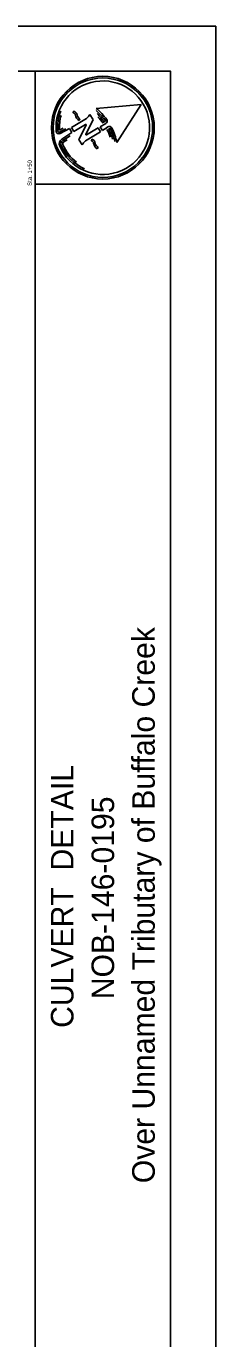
# Model space of a CAD drawing. Extents: x -1609 to 1184, y -412 to 394.
# Drawn here: x 289 to 299.4, y 211.2 to 284 of the extents above; entities that cross this region are included whole.
import ezdxf

# ---------------------------------------------------------------- set-up
doc = ezdxf.new("R2010")
doc.units = 0
for name, color, linetype in [('GE_P_Alignment_100_Stations', 7, 'Continuous'), ('Level 1', 7, 'Continuous'), ('SH_Border', 7, 'Continuous'), ('SH_Cut_Line', 7, 'Continuous'), ('SH_Data', 7, 'Continuous')]:
    doc.layers.add(name, color=color, linetype=linetype)

msp = doc.modelspace()

# ---------------------------------------------------------------- linework, layer by layer
at = {"layer": 'Level 1'}
for p, q in [((292.83, 279.397), (295.322, 279.612)), ((295.322, 279.612), (293.972, 277.507)), ((291.461, 278.34), (292.29, 278.841)), ((291.58, 279.25), (291.56, 279.158)), ((291.884, 278.73), (291.93, 278.81)), ((292.483, 279.066), (292.645, 278.797)), ((291.008, 278.3), (290.796, 278.185)), ((291.149, 278.271), (290.798, 278.081)), ((291.354, 278.275), (290.84, 277.997)), ((291.486, 278.056), (291.354, 278.275)), ((291.593, 278.121), (291.461, 278.34)), ((292.234, 278.508), (291.593, 278.121)), ((291.88, 277.705), (292.278, 278.466)), ((293.065, 278.102), (292.236, 277.601)), ((292.647, 278.736), (292.249, 277.975)), ((292.293, 277.934), (292.933, 278.321)), ((292.933, 278.321), (293.065, 278.102)), ((293.043, 278.381), (293.358, 278.555)), ((293.17, 278.171), (293.043, 278.381)), ((293.197, 278.329), (293.197, 278.329)), ((293.197, 278.329), (293.197, 278.329)), ((293.197, 278.329), (293.197, 278.329)), ((293.197, 278.329), (293.197, 278.329)), ((290.92, 277.692), (291.486, 278.056)), ((291.381, 277.877), (290.981, 277.619)), ((291.216, 277.659), (291.032, 277.541)), ((292.044, 277.375), (291.881, 277.644)), ((292.585, 277.684), (292.566, 277.592)), ((292.889, 277.163), (292.935, 277.244))]:
    msp.add_line(p, q, dxfattribs=at)
for radius in [2.848, 2.755]:
    msp.add_circle((293.197, 278.329), radius, dxfattribs=at)
for centre, radius, start, end in [((293.197, 278.329), 2.593, 203.0685, 184.55252), ((293.197, 278.329), 2.499, 158.40688, 184.55243), ((293.197, 278.329), 2.405, 163.69803, 183.42586), ((291.529, 279.01), 0.152, 6.92492, 77.89742), ((291.529, 279.01), 0.246, 6.92492, 77.89742), ((292.084, 279.086), 0.409, 188.32748, 240.61614), ((292.084, 279.085), 0.315, 188.32748, 240.61614), ((291.829, 279.429), 0.748, 308.13293, 331.00029), ((292.592, 278.765), 0.0625, 332.37897, 31.13166), ((290.74, 276.845), 3.299, 35.99586, 50.67877), ((290.74, 276.845), 3.205, 34.86992, 49.23066), ((290.74, 276.845), 3.112, 34.86992, 46.6284), ((290.74, 276.845), 3.018, 34.86992, 43.88927), ((290.768, 278.136), 0.156, 184.55252, 297.39675), ((290.768, 278.136), 0.0625, 184.55243, 298.44458), ((292.25, 278.481), 0.0312, 332.37788, 121.13166), ((332.809, 218.382), 71.735, 123.25543, 123.54375), ((293.283, 278.692), 0.156, 298.91131, 35.99586), ((290.74, 276.845), 3.018, 18.37405, 27.39307), ((293.557, 278.239), 0.156, 26.32713, 123.25543), ((290.74, 276.845), 3.112, 15.63492, 27.39307), ((290.74, 276.845), 3.205, 13.03266, 27.39307), ((290.74, 276.845), 3.299, 11.58433, 26.32713), ((291.099, 277.436), 0.313, 124.93802, 203.0685), ((291.099, 277.435), 0.219, 122.77025, 203.07272), ((293.197, 278.329), 2.499, 203.07272, 245.94845), ((291.099, 277.435), 0.125, 122.76898, 203.07105), ((293.197, 278.329), 2.405, 203.07105, 232.44853), ((291.935, 277.676), 0.0625, 152.37897, 211.13166), ((292.698, 277.012), 0.748, 128.13293, 151.00029), ((292.277, 277.961), 0.0313, 152.37788, 301.13166), ((292.534, 277.443), 0.152, 6.92492, 77.89742), ((292.534, 277.443), 0.246, 6.92492, 77.89742), ((293.089, 277.52), 0.409, 188.32748, 240.61614), ((293.089, 277.518), 0.315, 188.32748, 240.61614)]:
    msp.add_arc(centre, radius, start, end, dxfattribs=at)
at = {"layer": 'SH_Border'}
for p, q in [((289.447, 176.454), (289.447, 281.454)), ((289.447, 275.204), (296.947, 275.204))]:
    msp.add_line(p, q, dxfattribs=at)
msp.add_lwpolyline([(136.947, 281.454), (296.947, 281.454), (296.947, 176.454), (136.947, 176.454)], close=True, dxfattribs=at)
at = {"layer": 'SH_Cut_Line'}
msp.add_lwpolyline([(129.447, 173.954), (299.447, 173.954), (299.447, 283.954), (129.447, 283.954)], close=True, dxfattribs=at)
at = {"layer": 'SH_Data'}
msp.add_line((293.197, 278.329), (293.197, 278.329), dxfattribs=at)

# ---------------------------------------------------------------- texts
at = {"layer": 'GE_P_Alignment_100_Stations'}
msp.add_text('Sta. 1+50', height=0.24, rotation=89.99994, dxfattribs=at).set_placement((289.266, 275.102))
at = {"layer": 'SH_Data'}
for s, p in [('Over Unnamed Tributary of Buffalo Creek', (296.072, 219.788)), ('CULVERT  DETAIL', (291.572, 228.402)), ('NOB-146-0195', (293.822, 229.992))]:
    msp.add_text(s, height=1.25, rotation=90, dxfattribs=at).set_placement(p)

doc.saveas('drawing.dxf')
